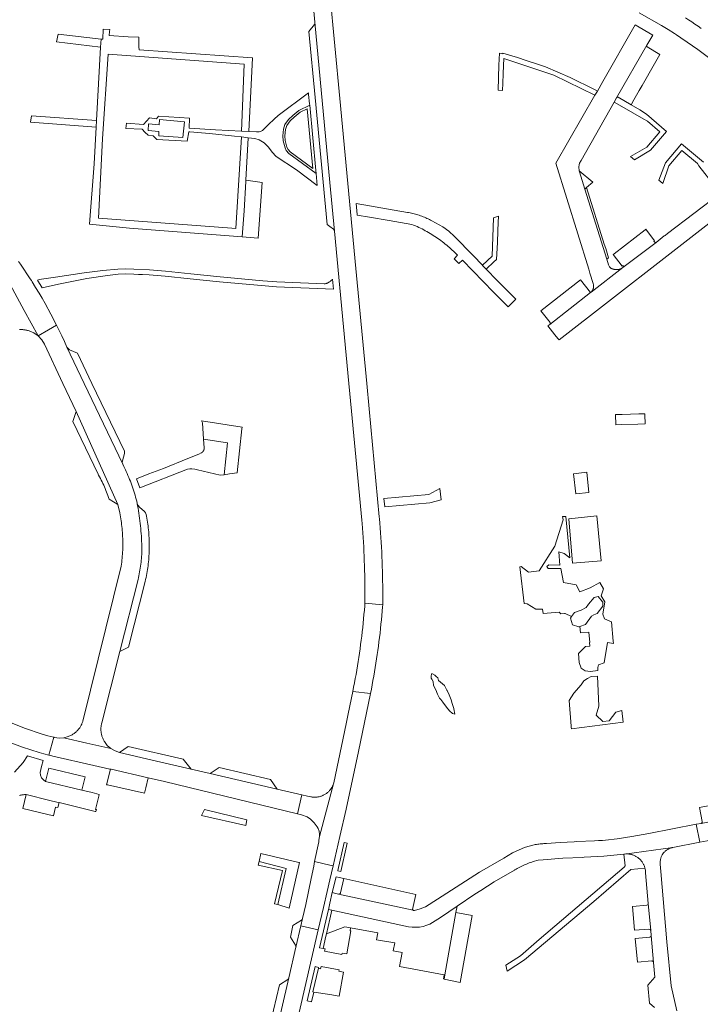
# Model space of a CAD drawing. Extents: x 152825 to 164088, y 457113 to 463005.
# Tile 350 of 364: x 162403 to 162615, y 460806 to 461113. Entities that reach past the tile are written whole.
import ezdxf

# ---------------------------------------------------------------- set-up
doc = ezdxf.new("R2010")
doc.units = 0
doc.header["$LTSCALE"] = 0.5
for name, color, linetype, lineweight in [('B-PV-VH-GESLOTENVERHARDING_ASFALT-GV', 251, 'CONTINUOUS', 18), ('B-PV-VH-GESLOTENVERHARDING_BETON-GV', 251, 'CONTINUOUS', 18), ('B-PV-VH-GESLOTENVERHARDING_KUNSTSTOF-GV', 251, 'CONTINUOUS', 18), ('B-PV-VH-ONVERHARD_ZAND-GV', 251, 'CONTINUOUS', 18), ('B-PV-VH-OPENVERHARDING_BETONSTRAATSTEEN-GV', 251, 'CONTINUOUS', 18), ('B-PV-VH-OPENVERHARDING_STRAATBAKSTEEN-GV', 251, 'CONTINUOUS', 18)]:
    doc.layers.add(name, color=color, linetype=linetype, lineweight=lineweight)

msp = doc.modelspace()

# ---------------------------------------------------------------- linework, layer by layer
at = {"layer": 'B-PV-VH-GESLOTENVERHARDING_ASFALT-GV', "flags": 128}
for points in [[(162596.424, 461115.594), (162603.41, 461111.619), (162605.436, 461110.382), (162607.445, 461109.118), (162608.051, 461108.725), (162609.438, 461107.825), (162611.412, 461106.506), (162614.684, 461104.207), (162619.293, 461100.773)], [(162615.763, 461110.772), (162614.792, 461111.442), (162613.815, 461112.105), (162612.835, 461112.762), (162611.85, 461113.413), (162610.86, 461114.056)], [(162400.292, 461030.888), (162404.744, 461022.818), (162409.054, 461014.872), (162412.244, 461016.753), (162414.811, 461018.267), (162413.059, 461021.664), (162411.221, 461025.014), (162410.305, 461026.61), (162409.37, 461028.195), (162408.277, 461029.991), (162407.159, 461031.772), (162406.943, 461032.108), (162406.569, 461032.688), (162405.973, 461033.6), (162405.369, 461034.507), (162404.76, 461035.409), (162404.143, 461036.308), (162403.52, 461037.201), (162402.89, 461038.09)], [(162403.236, 461016.824), (162403.488, 461016.838), (162403.74, 461016.845), (162403.993, 461016.843), (162404.245, 461016.833), (162404.497, 461016.816), (162404.748, 461016.79), (162404.999, 461016.757), (162405.247, 461016.715), (162405.495, 461016.666), (162405.741, 461016.609), (162405.985, 461016.544), (162406.227, 461016.471), (162407.723, 461015.817), (162409.054, 461014.872), (162404.744, 461022.818), (162400.292, 461030.888)], [(162399.167, 460888.533), (162404.208, 460886.612), (162409.35, 460884.979), (162410.869, 460884.557), (162412.395, 460884.16), (162413.927, 460889.73), (162412.098, 460890.218), (162410.278, 460890.74), (162404.779, 460892.583), (162399.411, 460894.778)], [(162403.214, 460871.564), (162403.469, 460871.629), (162403.726, 460871.687), (162403.985, 460871.737), (162404.245, 460871.778), (162404.506, 460871.813), (162404.768, 460871.839), (162405.031, 460871.857), (162405.294, 460871.867), (162412.716, 460870.062), (162414.861, 460869.541), (162415.574, 460869.368), (162426.82, 460866.633), (162427.061, 460866.574), (162427.202, 460867.17), (162426.965, 460867.235), (162427.965, 460871.344), (162428.106, 460871.925), (162425.878, 460872.466), (162422.7, 460873.238), (162411.405, 460875.984), (162410.679, 460876.457), (162410.124, 460877.121), (162409.791, 460877.921), (162409.712, 460878.783), (162410.155, 460880.607), (162410.608, 460882.473), (162405.786, 460883.905), (162404.351, 460881.819), (162401.719, 460878.861)]]:
    msp.add_lwpolyline(points, dxfattribs=at)
for points in [[(162415.647, 461016.566), (162414.811, 461018.267), (162412.244, 461016.753), (162409.054, 461014.872), (162410.165, 461013.677), (162411.009, 461012.28), (162416.809, 461000), (162420.941, 460991.352), (162433.91, 460962.257), (162434.476, 460959.755), (162434.921, 460957.229), (162434.996, 460956.708), (162435.078, 460956.091), (162435.151, 460955.473), (162435.217, 460954.855), (162435.275, 460954.235), (162435.324, 460953.615), (162435.366, 460952.994), (162435.4, 460952.373), (162435.426, 460951.751), (162435.443, 460951.129), (162435.453, 460950.507), (162435.455, 460949.885), (162435.448, 460949.263), (162435.434, 460948.641), (162435.412, 460948.019), (162435.382, 460947.397), (162435.344, 460946.776), (162435.297, 460946.156), (162435.243, 460945.536), (162435.181, 460944.917), (162435.111, 460944.299), (162435.033, 460943.681), (162434.947, 460943.065), (162423.002, 460894.719), (162422.992, 460894.686), (162422.912, 460894.453), (162422.826, 460894.224), (162422.732, 460893.997), (162422.63, 460893.773), (162422.522, 460893.553), (162422.406, 460893.336), (162422.283, 460893.123), (162422.154, 460892.915), (162422.017, 460892.71), (162421.874, 460892.51), (162421.725, 460892.315), (162421.57, 460892.125), (162421.408, 460891.94), (162421.24, 460891.761), (162421.067, 460891.587), (162420.888, 460891.418), (162420.703, 460891.256), (162420.514, 460891.1), (162420.319, 460890.95), (162420.12, 460890.806), (162419.916, 460890.669), (162419.708, 460890.539), (162418.41, 460889.924), (162417.019, 460889.567), (162424.214, 460887.919), (162431.737, 460886.195), (162430.616, 460887.183), (162429.715, 460888.375), (162429.624, 460888.529), (162429.506, 460888.742), (162429.394, 460888.96), (162429.291, 460889.18), (162429.194, 460889.404), (162429.105, 460889.631), (162429.023, 460889.861), (162428.949, 460890.093), (162428.882, 460890.328), (162428.823, 460890.565), (162428.772, 460890.803), (162428.729, 460891.043), (162428.694, 460891.285), (162428.667, 460891.527), (162428.647, 460891.77), (162428.636, 460892.014), (162428.633, 460892.258), (162428.637, 460892.501), (162428.65, 460892.745), (162428.67, 460892.988), (162428.699, 460893.23), (162428.735, 460893.472), (162428.78, 460893.711), (162428.832, 460893.95), (162428.892, 460894.186), (162434.527, 460916.49), (162440.19, 460938.905), (162440.325, 460939.496), (162440.453, 460940.089), (162440.573, 460940.683), (162440.685, 460941.279), (162440.788, 460941.876), (162440.885, 460942.474), (162440.973, 460943.074), (162441.053, 460943.675), (162441.125, 460944.277), (162441.19, 460944.88), (162441.246, 460945.483), (162441.295, 460946.087), (162441.335, 460946.692), (162441.368, 460947.298), (162441.384, 460947.68), (162441.379, 460948.476), (162441.366, 460949.273), (162441.345, 460950.069), (162441.316, 460950.865), (162441.279, 460951.66), (162441.234, 460952.455), (162441.181, 460953.25), (162441.121, 460954.044), (162441.052, 460954.837), (162440.975, 460955.63), (162440.89, 460956.422), (162440.797, 460957.213), (162440.697, 460958.003), (162440.588, 460958.792), (162440.472, 460959.58), (162440.347, 460960.366), (162440.215, 460961.151), (162440.075, 460961.935), (162439.937, 460962.664), (162439.782, 460963.3), (162439.619, 460963.933), (162439.449, 460964.565), (162439.271, 460965.194), (162439.085, 460965.821), (162438.892, 460966.446), (162438.691, 460967.069), (162438.482, 460967.689), (162438.266, 460968.306), (162438.042, 460968.921), (162437.811, 460969.533), (162437.572, 460970.142), (162437.326, 460970.748), (162437.072, 460971.351), (162436.811, 460971.951), (162436.543, 460972.548), (162436.268, 460973.141), (162435.985, 460973.731), (162435.777, 460974.153), (162435.435, 460974.86), (162423.455, 461000), (162418.034, 461011.377), (162417.259, 461013.121), (162416.461, 461014.855)], [(162512.686, 460903.406), (162507.157, 460904.049), (162505.735, 460897.032), (162505.068, 460893.876), (162501.187, 460875.519), (162501.112, 460875.164), (162496.724, 460858.828), (162496.613, 460857.61), (162496.52, 460857.156), (162495.257, 460851), (162500, 460849.899), (162501.016, 460849.663), (162503.109, 460858.825), (162505.047, 460867.309), (162508.952, 460885.339)], [(162456.788, 460879.809), (162444.605, 460882.63), (162434.451, 460884.981), (162433.033, 460885.451), (162431.737, 460886.195), (162424.214, 460887.919), (162417.019, 460889.567), (162415.586, 460889.481), (162414.162, 460889.67), (162414.044, 460889.7), (162413.927, 460889.73), (162412.395, 460884.16), (162413.041, 460884), (162413.689, 460883.845), (162426.418, 460880.959), (162431.383, 460879.834), (162431.645, 460879.774), (162431.784, 460879.743), (162443.356, 460877.119), (162448.483, 460875.901), (162448.494, 460875.899), (162489.905, 460865.811), (162491.309, 460871.813), (162483.62, 460873.597), (162462.708, 460878.438)], [(162501.112, 460875.164), (162501.042, 460874.971), (162500.959, 460874.766), (162500.869, 460874.564), (162500.771, 460874.366), (162500.666, 460874.171), (162500.555, 460873.98), (162500.436, 460873.793), (162500.311, 460873.611), (162500.179, 460873.433), (162500.041, 460873.26), (162500, 460873.212), (162499.897, 460873.092), (162499.747, 460872.929), (162499.591, 460872.773), (162499.43, 460872.621), (162499.263, 460872.476), (162499.091, 460872.337), (162498.914, 460872.204), (162498.733, 460872.078), (162498.547, 460871.958), (162498.356, 460871.845), (162498.162, 460871.739), (162497.964, 460871.64), (162497.763, 460871.549), (162497.558, 460871.464), (162497.351, 460871.387), (162497.141, 460871.318), (162496.928, 460871.257), (162496.714, 460871.203), (162496.497, 460871.157), (162496.28, 460871.118), (162496.06, 460871.088), (162495.84, 460871.065), (162495.62, 460871.051), (162495.398, 460871.044), (162495.177, 460871.046), (162494.956, 460871.055), (162494.736, 460871.073), (162494.516, 460871.098), (162494.297, 460871.132), (162494.08, 460871.173), (162493.079, 460871.404), (162491.309, 460871.813), (162489.905, 460865.811), (162491.148, 460865.508), (162492.889, 460864.927), (162493.926, 460864.233), (162495.107, 460863.01), (162496.083, 460861.788), (162496.31, 460861.262), (162496.648, 460860.48), (162496.774, 460859.38), (162496.724, 460858.828)], [(162544.318, 460834.175), (162539.297, 460835.045), (162535.85, 460815.655), (162535.614, 460814.328), (162540.617, 460813.302)]]:
    msp.add_lwpolyline(points, close=True, dxfattribs=at)
at = {"layer": 'B-PV-VH-GESLOTENVERHARDING_BETON-GV', "flags": 128}
msp.add_lwpolyline([(162580.734, 460966.057), (162580.136, 460972.343), (162575.986, 460971.863), (162576.675, 460965.637)], close=True, dxfattribs=at)
at = {"layer": 'B-PV-VH-GESLOTENVERHARDING_KUNSTSTOF-GV', "flags": 128}
msp.add_lwpolyline([(162575.683, 460943.983), (162584.533, 460944.791), (162583.207, 460958.766), (162574.472, 460957.868)], close=True, dxfattribs=at)
at = {"layer": 'B-PV-VH-ONVERHARD_ZAND-GV', "flags": 128}
for points in [[(162473.266, 461099.591), (162430.894, 461102.672), (162429.101, 461076.374), (162427.904, 461051.554), (162469.417, 461048.452), (162470.699, 461048.369), (162472.415, 461076.9), (162470.281, 461077.141), (162462.46, 461077.997), (162456.347, 461078.524), (162455.993, 461078.495), (162455.531, 461075.579), (162446.073, 461076.084), (162444.868, 461077.25), (162443.321, 461077.415), (162442.321, 461078.36), (162441.512, 461079.289), (162436.445, 461079.579), (162436.596, 461081.244), (162441.898, 461080.821), (162443.818, 461082.835), (162445.953, 461082.596), (162446.588, 461083.361), (162456.252, 461082.738), (162456.113, 461079.644), (162464.348, 461079.083), (162472.482, 461078.702)], [(162495.748, 461065.5), (162495.671, 461066.435), (162493.708, 461086.82), (162490.377, 461085.161), (162488.415, 461083.559), (162487.117, 461082.395), (162485.993, 461080.75), (162485.548, 461079.322), (162485.338, 461077.26), (162485.438, 461075.712), (162486.023, 461073.487), (162486.419, 461072.676), (162487.198, 461071.761)], [(162494.689, 461067.076), (162487.641, 461072.238), (162486.964, 461073.033), (162486.632, 461073.713), (162486.079, 461075.816), (162485.986, 461077.248), (162486.184, 461079.192), (162486.581, 461080.465), (162487.607, 461081.966), (162488.835, 461083.068), (162490.73, 461084.615), (162492.896, 461085.694)], [(162581.948, 461062.815), (162577.732, 461066.363), (162577.794, 461066.07), (162579.487, 461060.653), (162579.997, 461061.101)], [(162472.624, 461045.778), (162477.663, 461045.392), (162478.934, 461062.715), (162473.8, 461063.44), (162473.774, 461062.975), (162473.27, 461053.847)], [(162585.551, 461043.501), (162579.997, 461061.101), (162579.487, 461060.653), (162586.325, 461038.772), (162586.908, 461039.201), (162585.982, 461042.134)], [(162500.204, 461031.935), (162500.156, 461031.895), (162500.015, 461031.789), (162500, 461031.778), (162499.87, 461031.69), (162499.72, 461031.597), (162499.566, 461031.511), (162499.409, 461031.432), (162499.248, 461031.361), (162499.084, 461031.297), (162498.917, 461031.24), (162498.747, 461031.191), (162498.576, 461031.15), (162498.403, 461031.117), (162498.229, 461031.091), (162483.467, 461031.701), (162479.109, 461032.082), (162477.934, 461032.185), (162465.771, 461033.249), (162456.637, 461034.196), (162448.795, 461035.061), (162443.731, 461035.467), (162438.923, 461035.669), (162436.395, 461035.748), (162433.874, 461035.648), (162429.234, 461035.241), (162423.445, 461034.498), (162414.497, 461033.157), (162409.393, 461032.437), (162408.835, 461032.259), (162410.311, 461029.865), (162415.431, 461031.03), (162424.235, 461032.755), (162430.713, 461033.733), (162433.993, 461034.107), (162436.402, 461034.203), (162438.867, 461034.126), (162440.378, 461034.063), (162441.625, 461034.01), (162443.637, 461033.925), (162448.648, 461033.523), (162456.473, 461032.661), (162465.624, 461031.712), (162483.368, 461030.16), (162501.182, 461029.426), (162500.82, 461032.564), (162500.78, 461032.514), (162500.667, 461032.379), (162500.548, 461032.249), (162500.423, 461032.125), (162500.292, 461032.007)], [(162534.69, 460963.741), (162534.272, 460967.296), (162530.856, 460965.378), (162516.855, 460964.197), (162517.103, 460961.556), (162531.166, 460962.808)], [(162584.555, 460933.785), (162585.268, 460936.009), (162585.263, 460936.008), (162584.16, 460937.976), (162581.143, 460936.34), (162577.893, 460935.097), (162576.822, 460937.293), (162572.872, 460937.968), (162571.971, 460942.325), (162568.061, 460942.311), (162567.597, 460942.954), (162568.236, 460943.523), (162568.262, 460943.51), (162571.641, 460943.44), (162571.348, 460947.515), (162573.049, 460947.027), (162574.804, 460945.657), (162573.597, 460958.554), (162572.551, 460958.6), (162572.748, 460957.498), (162570.102, 460949.321), (162570.106, 460949.325), (162565.237, 460941.624), (162561.899, 460941.242), (162559.646, 460942.956), (162559.171, 460942.913), (162560.586, 460931.427), (162561.467, 460931.3), (162564.168, 460929.624), (162566.278, 460929.677), (162566.473, 460928.295), (162571.466, 460928.753), (162572.032, 460928.224), (162573.151, 460928.281), (162573.235, 460928.286), (162573.398, 460928.294), (162575.357, 460927.402), (162576.239, 460928.604), (162578.324, 460929.351), (162579.89, 460930.216), (162580.587, 460931.255), (162582.341, 460933.261), (162583.599, 460933.601), (162584.995, 460931.954), (162585.059, 460931.963), (162585.077, 460930.61), (162583.3, 460928.299), (162582.332, 460927.94), (162581.596, 460927.467), (162579.737, 460924.886), (162577.923, 460924.243), (162578.118, 460922.31), (162580.695, 460922.55), (162580.998, 460919.298), (162580.908, 460919.29), (162581.014, 460918.157), (162579.666, 460918.047), (162577.507, 460915.802), (162577.705, 460913.085), (162578.378, 460911.254), (162579.617, 460910.44), (162581.272, 460910.288), (162583.538, 460910.507), (162583.522, 460911.484), (162583.762, 460912.3), (162585.551, 460912.949), (162586.499, 460919.286), (162588.401, 460918.97), (162588.31, 460919.7), (162587.758, 460925.74), (162585.581, 460926.653), (162585.11, 460928.164), (162585.698, 460931.934)], [(162575.357, 460927.402), (162574.965, 460926.867), (162575.683, 460924.822), (162577.658, 460924.148), (162577.923, 460924.243), (162579.737, 460924.886), (162581.596, 460927.467), (162582.332, 460927.94), (162583.3, 460928.299), (162585.077, 460930.61), (162585.059, 460931.963), (162584.995, 460931.954), (162583.599, 460933.601), (162582.341, 460933.261), (162580.587, 460931.255), (162579.89, 460930.216), (162578.324, 460929.351), (162576.239, 460928.604)], [(162583.872, 460899.449), (162583.386, 460908.734), (162581.475, 460908.667), (162580.351, 460908.042), (162579.136, 460907.279), (162578.32, 460906.04), (162576.069, 460903.524), (162574.569, 460901.185), (162575.237, 460893.158), (162575.273, 460892.894), (162575.344, 460892.372), (162591.467, 460894.466), (162591.015, 460898.079), (162589.13, 460897.536), (162587.07, 460894.908), (162585.121, 460894.638), (162583, 460896.595)], [(162459.964, 460865.314), (162473.757, 460862.202), (162474.112, 460864.028), (162460.869, 460867.18)], [(162505.429, 460856.749), (162504.508, 460856.911), (162502.496, 460848.152), (162502.478, 460848.075), (162503.388, 460847.876), (162505.206, 460855.78)], [(162490.301, 460850.703), (162478.512, 460853.503), (162477.929, 460850.95), (162486.349, 460848.804), (162483.74, 460837.615), (162487.322, 460836.496), (162490.584, 460850.652)], [(162486.349, 460848.804), (162477.929, 460850.95), (162477.68, 460849.863), (162485.265, 460848.14), (162482.754, 460837.845), (162483.74, 460837.615)], [(162502.948, 460845.964), (162501.933, 460846.199), (162500.769, 460841.297), (162501.818, 460841.051), (162502.739, 460840.835), (162502.802, 460840.828), (162502.865, 460840.828), (162502.928, 460840.837), (162502.989, 460840.854), (162503.047, 460840.878), (162503.102, 460840.909), (162503.153, 460840.947), (162503.198, 460840.991), (162503.238, 460841.04), (162503.271, 460841.094), (162503.297, 460841.152), (162503.315, 460841.213), (162503.322, 460841.247), (162504.316, 460845.648)], [(162498.761, 460827.724), (162498.928, 460828.44), (162500, 460833.049), (162500.651, 460835.843), (162499.568, 460836.078), (162496.77, 460824.116), (162497.868, 460823.89)], [(162495.049, 460810.285), (162494.713, 460810.337), (162496.426, 460817.694), (162496.493, 460817.981), (162495.42, 460818.279), (162492.975, 460807.545), (162494.301, 460807.289)]]:
    msp.add_lwpolyline(points, close=True, dxfattribs=at)
at = {"layer": 'B-PV-VH-OPENVERHARDING_BETONSTRAATSTEEN-GV', "flags": 128}
for points in [[(162493.916, 461127.596), (162495.354, 461112.676), (162500, 461062.753), (162501.418, 461047.516), (162505.945, 461000), (162506.761, 460991.435), (162509.96, 460957.375), (162510.039, 460956.434), (162510.154, 460954.971), (162510.262, 460953.508), (162510.362, 460952.043), (162510.454, 460950.579), (162510.538, 460949.114), (162510.613, 460947.648), (162510.681, 460946.182), (162510.741, 460944.716), (162510.793, 460943.249), (162510.837, 460941.783), (162510.873, 460940.315), (162510.901, 460938.848), (162510.92, 460937.381), (162510.932, 460935.913), (162510.936, 460934.446), (162510.932, 460932.979), (162510.92, 460931.511), (162516.469, 460931.032), (162516.481, 460932.532), (162516.485, 460934.031), (162516.481, 460935.531), (162516.469, 460937.031), (162516.449, 460938.53), (162516.422, 460940.03), (162516.385, 460941.529), (162516.342, 460943.028), (162516.29, 460944.527), (162516.23, 460946.025), (162516.162, 460947.523), (162516.086, 460949.021), (162516.002, 460950.519), (162515.91, 460952.015), (162515.81, 460953.512), (162515.703, 460955.008), (162515.587, 460956.503), (162515.478, 460957.821), (162515.413, 460958.453), (162512.288, 460992.104), (162511.538, 461000), (162508.129, 461035.898), (162503.083, 461088.941), (162500, 461121.826)], [(162616.45, 461069.017), (162609.58, 461074.752), (162604.591, 461068.832), (162602.577, 461063.445), (162603.787, 461062.429), (162605.716, 461067.885), (162609.764, 461072.689), (162614.557, 461068.585), (162615.06, 461067.937), (162619.926, 461061.673)], [(162608.123, 460804.405), (162606.359, 460812.273), (162605.096, 460825.917), (162603.13, 460847.919), (162602.928, 460850.157), (162602.927, 460850.881), (162603.029, 460851.597), (162603.155, 460852.02), (162603.314, 460852.431), (162603.64, 460853.071), (162604.043, 460853.666), (162604.093, 460853.73), (162604.146, 460853.792), (162604.256, 460853.916), (162604.39, 460854.057), (162604.53, 460854.192), (162604.676, 460854.32), (162604.826, 460854.443), (162604.981, 460854.56), (162605.141, 460854.67), (162605.306, 460854.773), (162605.475, 460854.869), (162605.647, 460854.959), (162605.823, 460855.041), (162606.002, 460855.116), (162606.184, 460855.183), (162606.369, 460855.244), (162606.556, 460855.296), (162606.745, 460855.34), (162606.936, 460855.377), (162591.857, 460853.33), (162592.309, 460853.361), (162592.763, 460853.359), (162592.946, 460853.348), (162593.162, 460853.328), (162593.378, 460853.299), (162593.593, 460853.263), (162593.806, 460853.219), (162594.017, 460853.167), (162594.227, 460853.108), (162594.433, 460853.04), (162594.638, 460852.965), (162594.839, 460852.883), (162595.038, 460852.793), (162595.232, 460852.697), (162595.424, 460852.593), (162595.611, 460852.482), (162595.794, 460852.364), (162595.972, 460852.24), (162596.146, 460852.109), (162596.315, 460851.972), (162596.479, 460851.828), (162596.637, 460851.679), (162596.79, 460851.524), (162596.937, 460851.364), (162597.078, 460851.198), (162597.213, 460851.027), (162597.342, 460850.852), (162597.464, 460850.671), (162597.579, 460850.487), (162597.687, 460850.298), (162597.789, 460850.105), (162597.883, 460849.909), (162597.97, 460849.71), (162598.049, 460849.507), (162598.122, 460849.302), (162598.186, 460849.094), (162598.234, 460848.876), (162598.357, 460848.31), (162598.42, 460847.51), (162599.277, 460837.903), (162600.031, 460829.471), (162600.198, 460827.947), (162600.9, 460819.468), (162601.314, 460814.939), (162599.122, 460812.451), (162599.59, 460806.802), (162601.213, 460805.452)]]:
    msp.add_lwpolyline(points, dxfattribs=at)
for points in [[(162472.624, 461045.778), (162473.27, 461053.847), (162473.774, 461062.975), (162473.8, 461063.44), (162474.531, 461076.66), (162472.415, 461076.9), (162470.699, 461048.369), (162469.417, 461048.452), (162427.904, 461051.554), (162429.101, 461076.374), (162430.894, 461102.672), (162473.266, 461099.591), (162472.482, 461078.702), (162474.699, 461078.598), (162475.933, 461101.543), (162440.505, 461104.114), (162440.491, 461104.963), (162440.441, 461108.01), (162437.152, 461108.122), (162431.23, 461108.577), (162431.32, 461109.751), (162431.37, 461110.401), (162429.334, 461110.539), (162429.188, 461107.356), (162428.667, 461107.42), (162428.531, 461104.95), (162427.268, 461081.987), (162427.154, 461079.918), (162426.526, 461068.497), (162425.046, 461049.737), (162437.508, 461048.475)], [(162500, 461062.753), (162495.354, 461112.676), (162495.3, 461112.317), (162495.16, 461111.983), (162493.494, 461109.756), (162495.46, 461089.26), (162499.207, 461049.658), (162500, 461049.024), (162501.127, 461048.124), (162501.351, 461047.858), (162501.418, 461047.516)], [(162600.63, 461108.65), (162595.197, 461111.853), (162585.109, 461094.224), (162583.386, 461091.213), (162582.638, 461089.928), (162570.458, 461068.772), (162580.713, 461035.683), (162581.084, 461034.484), (162582.086, 461031.233), (162582.129, 461031.095), (162582.165, 461030.955), (162582.192, 461030.814), (162582.212, 461030.671), (162582.224, 461030.527), (162582.228, 461030.383), (162582.224, 461030.238), (162582.212, 461030.095), (162582.191, 461029.952), (162582.163, 461029.81), (162582.128, 461029.67), (162582.084, 461029.533), (162582.033, 461029.398), (162581.975, 461029.266), (162581.909, 461029.137), (162581.837, 461029.012), (162581.757, 461028.892), (162581.671, 461028.776), (162581.579, 461028.665), (162581.48, 461028.56), (162581.459, 461028.538), (162591.336, 461036.172), (162591.202, 461036.081), (162591.062, 461035.994), (162590.917, 461035.915), (162590.769, 461035.842), (162590.617, 461035.777), (162590.462, 461035.719), (162590.305, 461035.669), (162590.145, 461035.626), (162589.984, 461035.592), (162589.821, 461035.565), (162589.657, 461035.546), (162589.492, 461035.535), (162589.327, 461035.532), (162589.162, 461035.536), (162588.998, 461035.549), (162588.834, 461035.57), (162588.671, 461035.599), (162588.51, 461035.636), (162588.351, 461035.68), (162588.194, 461035.732), (162588.04, 461035.792), (162587.889, 461035.859), (162587.742, 461035.933), (162587.191, 461036.419), (162586.856, 461037.073), (162586.325, 461038.772), (162579.487, 461060.653), (162577.794, 461066.07), (162577.732, 461066.363), (162577.644, 461067.557), (162577.75, 461068.202), (162577.838, 461068.739), (162578.317, 461069.586), (162588.581, 461087.765), (162589.34, 461089.103), (162598.783, 461105.493)], [(162428.667, 461107.42), (162415.286, 461108.942), (162414.804, 461106.587), (162428.531, 461104.95)], [(162589.34, 461089.103), (162589.572, 461089.299), (162589.874, 461089.272), (162593.885, 461086.953), (162594.739, 461088.437), (162596.461, 461091.412), (162597.348, 461092.943), (162601.233, 461099.672), (162602.914, 461102.582), (162598.942, 461104.96), (162598.752, 461105.194), (162598.783, 461105.493)], [(162558.497, 461101.7), (162553.912, 461103.003), (162553.89, 461102.859), (162552.864, 461102.992), (162552.718, 461099.256), (162552.435, 461091.472), (162553.843, 461091.407), (162553.913, 461093.676), (162554.013, 461096.557), (162554.102, 461099.142), (162554.194, 461101.35), (162569.813, 461096.151), (162582.638, 461089.928), (162583.386, 461091.213), (162582.456, 461091.688), (162574.924, 461095.43), (162567.259, 461098.728), (162564.687, 461099.6), (162561.206, 461100.781)], [(162493.336, 461090.656), (162493.335, 461090.664), (162483.848, 461083.642), (162482.649, 461082.495), (162480.866, 461080.789), (162479.036, 461078.937), (162478.401, 461078.569), (162477.989, 461078.497), (162477.134, 461078.484), (162474.699, 461078.598), (162472.482, 461078.702), (162464.348, 461079.083), (162456.113, 461079.644), (162456.252, 461082.738), (162446.588, 461083.361), (162445.953, 461082.596), (162443.818, 461082.835), (162441.898, 461080.821), (162436.596, 461081.244), (162436.445, 461079.579), (162441.512, 461079.289), (162442.321, 461078.36), (162443.321, 461077.415), (162444.868, 461077.25), (162446.073, 461076.084), (162455.531, 461075.579), (162455.993, 461078.495), (162456.347, 461078.524), (162462.46, 461077.997), (162470.281, 461077.141), (162472.415, 461076.9), (162474.531, 461076.66), (162476.629, 461076.422), (162477.94, 461076.022), (162479.5, 461075.105), (162480.882, 461073.762), (162482.043, 461072.198), (162483.307, 461070.825), (162489.59, 461066.703), (162496.052, 461061.79), (162495.748, 461065.5), (162487.198, 461071.761), (162486.419, 461072.676), (162486.023, 461073.487), (162485.438, 461075.712), (162485.338, 461077.26), (162485.548, 461079.322), (162485.993, 461080.75), (162487.117, 461082.395), (162488.415, 461083.559), (162490.377, 461085.161), (162493.708, 461086.82), (162493.672, 461087.189), (162493.387, 461090.118)], [(162589.874, 461089.272), (162589.572, 461089.299), (162589.34, 461089.103), (162588.581, 461087.765), (162590.99, 461086.38), (162597.862, 461082.448), (162598.99, 461081.803), (162602.906, 461078.486), (162598.85, 461073.688), (162593.77, 461070.84), (162594.996, 461069.811), (162599.972, 461072.739), (162604.978, 461078.659), (162598.731, 461083.967), (162596.599, 461085.339), (162593.885, 461086.953)], [(162407.028, 461083.501), (162406.726, 461081.514), (162427.154, 461079.918), (162427.268, 461081.987)], [(162454.644, 461081.592), (162454.148, 461076.701), (162446.636, 461077.305), (162446.696, 461078.601), (162443.32, 461078.87), (162443.49, 461080.97), (162446.806, 461080.705), (162446.896, 461082.356)], [(162626.523, 461056.448), (162623.39, 461060.576), (162621.693, 461059.288), (162605.267, 461046.823), (162604.481, 461046.226), (162604.225, 461046.03), (162602.992, 461045.082), (162601.689, 461044.022), (162591.336, 461036.172), (162581.459, 461028.538), (162581.251, 461028.376), (162568.57, 461018.472), (162567.985, 461018.011), (162570.176, 461015.244), (162571.103, 461014.034), (162571.456, 461013.612), (162586.854, 461025.613), (162605.043, 461039.754)], [(162508.153, 461056.155), (162508.46, 461052.732), (162508.477, 461052.558), (162512.327, 461051.878), (162518.478, 461050.841), (162525.599, 461049.643), (162526.118, 461049.428), (162526.647, 461049.2), (162527.174, 461048.964), (162527.697, 461048.721), (162528.217, 461048.471), (162528.733, 461048.214), (162529.246, 461047.949), (162529.755, 461047.678), (162530.26, 461047.399), (162530.761, 461047.114), (162531.258, 461046.821), (162531.751, 461046.522), (162532.24, 461046.216), (162532.725, 461045.903), (162533.205, 461045.584), (162533.681, 461045.257), (162534.152, 461044.925), (162534.619, 461044.585), (162535.081, 461044.24), (162535.538, 461043.888), (162535.99, 461043.529), (162536.437, 461043.165), (162536.878, 461042.794), (162537.315, 461042.417), (162537.747, 461042.034), (162538.173, 461041.645), (162538.593, 461041.251), (162539.009, 461040.85), (162539.418, 461040.444), (162539.822, 461040.032), (162538.71, 461038.95), (162540.21, 461037.41), (162541.32, 461038.49), (162551, 461028.56), (162555.54, 461023.9), (162556.111, 461024.459), (162557.4, 461025.72), (162557.97, 461026.28), (162556.482, 461027.8), (162552.181, 461032.198), (162548.757, 461035.699), (162547.616, 461036.875), (162547.607, 461036.884), (162544.621, 461039.954), (162538.849, 461045.867), (162537.114, 461047.484), (162535.205, 461048.89), (162531.786, 461050.753), (162531.41, 461050.958), (162531.031, 461051.155), (162530.648, 461051.346), (162530.262, 461051.529), (162529.872, 461051.705), (162529.479, 461051.874), (162529.082, 461052.036), (162528.683, 461052.19), (162528.282, 461052.336), (162527.877, 461052.475), (162527.47, 461052.606), (162527.06, 461052.73), (162526.648, 461052.846), (162526.235, 461052.954), (162525.819, 461053.055), (162525.401, 461053.148), (162524.982, 461053.233), (162524.561, 461053.31), (162524.196, 461053.37)], [(162552.221, 461043.96), (162552.355, 461047.594), (162552.453, 461050.266), (162552.53, 461052.209), (162551.032, 461051.66), (162550.562, 461039.758), (162547.607, 461036.884), (162547.616, 461036.875), (162548.757, 461035.699), (162551.135, 461037.969), (162551.924, 461038.743)], [(162601.186, 461044.551), (162598.53, 461048.12), (162598.296, 461047.94), (162588.59, 461040.447), (162588.342, 461040.256), (162591.096, 461036.635), (162591.325, 461036.819), (162591.393, 461036.727), (162591.485, 461036.437), (162591.336, 461036.172), (162601.689, 461044.022), (162601.29, 461044.053), (162601.001, 461044.33)], [(162581.251, 461028.376), (162578.12, 461032.31), (162565.77, 461022.687), (162568.645, 461019.029), (162568.712, 461018.736), (162568.57, 461018.472)], [(162418.821, 461010.502), (162418.034, 461011.377), (162423.455, 461000), (162435.435, 460974.86), (162435.297, 460975.387), (162435.349, 460975.929), (162435.994, 460978.193), (162436.032, 460978.553), (162435.939, 460978.902), (162425.815, 461000), (162421.3, 461009.51)], [(162433.91, 460962.257), (162420.941, 460991.352), (162419.919, 460988.138), (162427.773, 460971.763), (162427.918, 460971.503), (162428.198, 460970.986), (162428.472, 460970.466), (162428.739, 460969.941), (162428.998, 460969.413), (162429.251, 460968.882), (162429.496, 460968.347), (162429.733, 460967.809), (162429.964, 460967.267), (162430.187, 460966.723), (162430.402, 460966.175), (162430.611, 460965.625), (162430.811, 460965.072), (162431.005, 460964.516), (162431.19, 460963.958)], [(162598.222, 460990.114), (162598.21, 460990.61), (162596.279, 460990.549), (162591.105, 460990.35), (162589.031, 460990.32), (162589.05, 460989.66), (162589.1, 460987.86), (162589.12, 460987.16), (162591.004, 460987.211), (162595.961, 460987.346), (162598.264, 460987.409), (162598.31, 460987.41), (162598.29, 460987.96), (162598.23, 460989.77)], [(162472.635, 460986.428), (162460.035, 460988.347), (162460.314, 460987.762), (162460.646, 460982.695), (162468.084, 460981.565), (162467.038, 460971.598), (162468.729, 460971.822), (162471.117, 460972.138), (162472.565, 460985.942)], [(162468.084, 460981.565), (162460.646, 460982.695), (162460.822, 460980.01), (162460.824, 460979.98), (162460.825, 460979.949), (162460.825, 460979.919), (162460.825, 460979.889), (162460.824, 460979.859), (162460.823, 460979.828), (162460.822, 460979.798), (162460.82, 460979.768), (162460.817, 460979.738), (162460.814, 460979.707), (162460.81, 460979.677), (162460.806, 460979.648), (162460.801, 460979.617), (162460.796, 460979.588), (162460.79, 460979.558), (162460.784, 460979.528), (162460.777, 460979.499), (162460.77, 460979.469), (162460.762, 460979.44), (162460.754, 460979.411), (162460.745, 460979.382), (162460.736, 460979.353), (162460.726, 460979.324), (162460.715, 460979.296), (162460.705, 460979.268), (162460.693, 460979.24), (162460.681, 460979.212), (162460.669, 460979.184), (162460.656, 460979.157), (162460.643, 460979.129), (162460.63, 460979.102), (162460.615, 460979.076), (162460.601, 460979.049), (162460.586, 460979.023), (162460.57, 460978.997), (162460.554, 460978.971), (162460.538, 460978.945), (162460.521, 460978.92), (162460.504, 460978.895), (162460.486, 460978.871), (162460.468, 460978.847), (162460.449, 460978.823), (162460.43, 460978.799), (162460.411, 460978.776), (162460.391, 460978.753), (162460.371, 460978.73), (162460.35, 460978.708), (162460.329, 460978.686), (162460.308, 460978.665), (162460.286, 460978.643), (162460.264, 460978.623), (162460.242, 460978.602), (162460.219, 460978.582), (162460.196, 460978.563), (162460.172, 460978.543), (162460.149, 460978.525), (162460.124, 460978.506), (162460.1, 460978.488), (162460.075, 460978.471), (162460.05, 460978.454), (162460.025, 460978.437), (162459.999, 460978.421), (162459.974, 460978.405), (162459.947, 460978.39), (162459.921, 460978.375), (162459.112, 460978.047), (162455.702, 460976.663), (162448.118, 460973.585), (162443.574, 460971.828), (162439.743, 460970.346), (162440.764, 460967.503), (162455.666, 460973.322), (162456.342, 460973.407), (162457.023, 460973.423), (162457.902, 460973.339), (162458.761, 460973.136), (162465.815, 460971.436), (162467.038, 460971.598)], [(162440.196, 460962.027), (162439.937, 460962.664), (162440.075, 460961.935), (162440.215, 460961.151), (162440.347, 460960.366), (162440.472, 460959.58), (162440.588, 460958.792), (162440.697, 460958.003), (162440.797, 460957.213), (162440.89, 460956.422), (162440.975, 460955.63), (162441.052, 460954.837), (162441.121, 460954.044), (162441.181, 460953.25), (162441.234, 460952.455), (162441.279, 460951.66), (162441.316, 460950.865), (162441.345, 460950.069), (162441.366, 460949.273), (162441.379, 460948.476), (162441.384, 460947.68), (162441.368, 460947.298), (162441.335, 460946.692), (162441.295, 460946.087), (162441.246, 460945.483), (162441.19, 460944.88), (162441.125, 460944.277), (162441.053, 460943.675), (162440.973, 460943.074), (162440.885, 460942.474), (162440.788, 460941.876), (162440.685, 460941.279), (162440.573, 460940.683), (162440.453, 460940.089), (162440.325, 460939.496), (162440.19, 460938.905), (162434.527, 460916.49), (162437.25, 460917.868), (162442.423, 460938.341), (162442.562, 460938.946), (162442.694, 460939.553), (162442.817, 460940.161), (162442.933, 460940.771), (162443.041, 460941.383), (162443.141, 460941.996), (162443.233, 460942.61), (162443.317, 460943.225), (162443.393, 460943.841), (162443.461, 460944.458), (162443.521, 460945.076), (162443.574, 460945.695), (162443.618, 460946.314), (162443.654, 460946.934), (162443.683, 460947.554), (162443.684, 460947.59), (162443.703, 460948.208), (162443.715, 460948.827), (162443.718, 460949.446), (162443.714, 460950.064), (162443.701, 460950.683), (162443.681, 460951.301), (162443.652, 460951.919), (162443.616, 460952.536), (162443.571, 460953.153), (162443.519, 460953.77), (162443.459, 460954.386), (162443.39, 460955), (162443.314, 460955.614), (162443.23, 460956.227), (162443.138, 460956.839), (162443.038, 460957.449), (162442.93, 460958.058), (162442.814, 460958.666), (162442.713, 460959.163), (162442.519, 460959.705), (162442.178, 460960.169), (162440.648, 460961.51)], [(162516.469, 460931.032), (162510.92, 460931.511), (162510.855, 460930.666), (162510.746, 460929.326), (162510.628, 460927.987), (162510.503, 460926.648), (162510.369, 460925.311), (162510.228, 460923.974), (162510.079, 460922.637), (162509.922, 460921.302), (162509.756, 460919.968), (162509.583, 460918.635), (162509.402, 460917.303), (162509.213, 460915.972), (162509.016, 460914.642), (162508.812, 460913.313), (162508.599, 460911.985), (162508.378, 460910.659), (162508.15, 460909.334), (162507.913, 460908.011), (162507.669, 460906.689), (162507.417, 460905.368), (162507.157, 460904.049), (162512.686, 460903.406), (162512.948, 460904.743), (162513.201, 460906.081), (162513.447, 460907.421), (162513.685, 460908.762), (162513.916, 460910.105), (162514.138, 460911.449), (162514.352, 460912.794), (162514.559, 460914.14), (162514.758, 460915.488), (162514.948, 460916.837), (162515.131, 460918.187), (162515.306, 460919.538), (162515.473, 460920.889), (162515.632, 460922.242), (162515.783, 460923.596), (162515.926, 460924.951), (162516.061, 460926.306), (162516.188, 460927.663), (162516.307, 460929.02), (162516.418, 460930.377)], [(162537.203, 460902.93), (162537.167, 460903.006), (162536.542, 460904.312), (162536.476, 460904.437), (162535.742, 460905.834), (162533.84, 460907.394), (162533.634, 460908.256), (162533.168, 460908.66), (162532.704, 460909.063), (162531.783, 460909.574), (162531.703, 460909.338), (162531.586, 460908.865), (162531.605, 460908.175), (162531.803, 460907.807), (162532.193, 460907.085), (162532.267, 460905.893), (162533.063, 460904.555), (162533.531, 460903.16), (162534.002, 460902.35), (162534.226, 460901.963), (162534.597, 460901.457), (162535.198, 460900.634), (162536.411, 460899.132), (162537.287, 460897.973), (162537.307, 460897.946), (162538.219, 460897.157), (162538.906, 460896.889), (162538.651, 460898.617), (162538.64, 460898.695), (162538.164, 460900.281), (162537.766, 460901.454)], [(162454.228, 460882.903), (162437.139, 460886.86), (162434.451, 460884.981), (162444.605, 460882.63), (162456.788, 460879.809)], [(162423.704, 460877.368), (162412.409, 460880.114), (162411.405, 460875.984), (162422.7, 460873.238)], [(162481.505, 460876.588), (162465.492, 460880.295), (162462.708, 460878.438), (162483.62, 460873.597)], [(162443.356, 460877.119), (162431.784, 460879.743), (162431.645, 460879.774), (162430.381, 460874.95), (162430.682, 460874.882), (162442.254, 460872.258), (162442.637, 460873.949)], [(162412.716, 460870.062), (162405.294, 460871.867), (162404.248, 460867.566), (162411.67, 460865.761), (162413.858, 460865.229), (162414.508, 460867.966), (162415.203, 460867.801), (162415.574, 460869.368), (162414.861, 460869.541)], [(162656.829, 460870.887), (162643.51, 460868.262), (162641.2, 460867.807), (162634.674, 460866.521), (162633.909, 460866.418), (162633.802, 460866.397), (162615.778, 460862.88), (162614.177, 460862.615), (162615.282, 460856.994), (162621.02, 460858.105), (162636.122, 460861.02), (162639.017, 460861.618), (162654.22, 460864.58), (162658.013, 460865.308)], [(162632.916, 460868.883), (162632.47, 460871.21), (162615.21, 460867.86), (162616.08, 460863.46), (162616.033, 460863.116), (162615.778, 460862.88), (162633.802, 460866.397), (162633.75, 460866.395), (162633.689, 460866.401), (162633.629, 460866.415), (162633.572, 460866.437), (162633.518, 460866.465), (162633.468, 460866.501), (162633.424, 460866.543), (162633.385, 460866.59), (162633.352, 460866.642), (162633.327, 460866.697), (162633.309, 460866.756), (162633.299, 460866.816)], [(162502.739, 460840.835), (162501.818, 460841.051), (162500.769, 460841.297), (162500, 460837.967), (162499.641, 460836.413), (162499.639, 460836.382), (162499.629, 460836.339), (162499.568, 460836.078), (162500.651, 460835.843), (162524.5, 460830.673), (162525.653, 460830.515), (162526.817, 460830.479), (162527.977, 460830.565), (162529.123, 460830.772), (162530.24, 460831.097), (162531.137, 460831.454), (162534.52, 460833.567), (162539.661, 460837.044), (162545.218, 460840.802), (162547.023, 460841.977), (162551.174, 460844.624), (162557.512, 460848.285), (162557.642, 460848.366), (162558.028, 460848.598), (162558.418, 460848.823), (162558.812, 460849.042), (162559.21, 460849.253), (162559.611, 460849.458), (162560.016, 460849.655), (162560.424, 460849.845), (162560.836, 460850.028), (162561.251, 460850.203), (162561.669, 460850.371), (162562.089, 460850.532), (162562.513, 460850.685), (162562.939, 460850.83), (162563.368, 460850.968), (162564.921, 460851.377), (162566.517, 460851.55), (162572.627, 460852.025), (162578.75, 460852.267), (162579.284, 460852.328), (162585.395, 460852.637), (162591.633, 460853.299), (162591.857, 460853.33), (162606.936, 460855.377), (162615.282, 460856.994), (162614.177, 460862.615), (162599.46, 460859.77), (162594.131, 460858.741), (162589.598, 460858.013), (162585.972, 460857.676), (162585.026, 460857.588), (162583.749, 460857.523), (162582.472, 460857.482), (162577.037, 460857.19), (162576.144, 460857.165), (162571.828, 460856.959), (162567.519, 460856.637), (162567.129, 460856.602), (162566.74, 460856.566), (162566.349, 460856.546), (162565.959, 460856.519), (162565.57, 460856.483), (162565.181, 460856.439), (162564.793, 460856.387), (162564.407, 460856.328), (162564.021, 460856.26), (162563.637, 460856.185), (162563.255, 460856.102), (162562.875, 460856.011), (162562.496, 460855.912), (162562.12, 460855.806), (162561.746, 460855.692), (162561.374, 460855.57), (162561.005, 460855.441), (162560.664, 460855.314), (162559.913, 460855.04), (162556.964, 460853.728), (162554.186, 460852.083), (162546.622, 460847.683), (162533.515, 460839.285), (162529.774, 460836.897), (162528.113, 460836.211), (162526.387, 460835.714), (162526.367, 460835.709), (162526.305, 460835.7), (162526.241, 460835.699), (162526.178, 460835.706), (162526.117, 460835.72), (162526.058, 460835.742), (162526.001, 460835.772), (162525.972, 460835.792)], [(162554.821, 460818.669), (162555.246, 460816.832), (162560.673, 460820.338), (162582.255, 460838.536), (162593.809, 460848.498), (162598.234, 460848.876), (162598.186, 460849.094), (162598.122, 460849.302), (162598.049, 460849.507), (162597.97, 460849.71), (162597.883, 460849.909), (162597.789, 460850.105), (162597.687, 460850.298), (162597.579, 460850.487), (162597.464, 460850.671), (162597.342, 460850.852), (162597.213, 460851.027), (162597.078, 460851.198), (162596.937, 460851.364), (162596.79, 460851.524), (162596.637, 460851.679), (162596.479, 460851.828), (162596.315, 460851.972), (162596.146, 460852.109), (162595.972, 460852.24), (162595.794, 460852.364), (162595.611, 460852.482), (162595.424, 460852.593), (162595.232, 460852.697), (162595.038, 460852.793), (162594.839, 460852.883), (162594.638, 460852.965), (162594.433, 460853.04), (162594.227, 460853.108), (162594.017, 460853.167), (162593.806, 460853.219), (162593.593, 460853.263), (162593.378, 460853.299), (162593.162, 460853.328), (162592.946, 460853.348), (162592.763, 460853.359), (162592.309, 460853.361), (162591.857, 460853.33), (162591.633, 460853.299), (162592.066, 460849.642), (162591.754, 460849.198), (162565.209, 460826.667), (162559.426, 460821.585)], [(162499.16, 460841.674), (162500, 460845.29), (162501.016, 460849.663), (162500, 460849.899), (162495.257, 460851), (162494.951, 460849.507), (162494.159, 460845.645), (162492.514, 460837.617), (162491.498, 460833.266), (162490.984, 460830.983), (162496.383, 460829.723), (162498.002, 460836.689)], [(162526.823, 460840.715), (162504.316, 460845.648), (162503.322, 460841.247), (162503.315, 460841.213), (162503.297, 460841.152), (162503.271, 460841.094), (162503.238, 460841.04), (162503.198, 460840.991), (162503.153, 460840.947), (162503.102, 460840.909), (162503.047, 460840.878), (162502.989, 460840.854), (162502.928, 460840.837), (162502.865, 460840.828), (162502.802, 460840.828), (162502.739, 460840.835), (162525.972, 460835.792), (162525.95, 460835.808), (162525.903, 460835.851), (162525.862, 460835.899), (162525.827, 460835.952), (162525.799, 460836.009), (162525.779, 460836.069)], [(162539.297, 460835.045), (162539.661, 460837.044), (162534.52, 460833.567), (162531.137, 460831.454), (162530.24, 460831.097), (162529.123, 460830.772), (162527.977, 460830.565), (162526.817, 460830.479), (162525.653, 460830.515), (162524.5, 460830.673), (162500.651, 460835.843), (162500, 460833.049), (162498.928, 460828.44), (162504.675, 460830.598), (162506.448, 460830.279), (162514.956, 460828.746), (162514.571, 460826.612), (162520.205, 460825.596), (162519.765, 460823.155), (162522.539, 460822.655), (162521.739, 460818.217), (162535.657, 460815.708), (162535.416, 460814.374), (162535.614, 460814.328), (162535.85, 460815.655)], [(162600.031, 460829.471), (162599.277, 460837.903), (162599.154, 460837.526), (162598.807, 460837.333), (162594.339, 460837.01), (162595.005, 460829.556), (162599.451, 460829.934), (162599.824, 460829.806)], [(162480.633, 460786.2), (162476.783, 460769.552), (162476.099, 460766.558), (162472.508, 460752.382), (162474.948, 460751.815), (162478.23, 460751.054), (162496.383, 460829.723), (162490.984, 460830.983), (162489.423, 460824.246), (162487.244, 460814.776), (162482.367, 460793.624)], [(162490.984, 460830.983), (162491.498, 460833.266), (162491.357, 460832.96), (162491.122, 460832.718), (162488.507, 460831.038), (162487.702, 460827.438), (162489.334, 460824.944), (162489.45, 460824.604), (162489.423, 460824.246)], [(162600.9, 460819.468), (162600.198, 460827.947), (162600.042, 460827.583), (162599.695, 460827.392), (162595.211, 460827.038), (162595.882, 460819.589), (162600.378, 460819.976), (162600.416, 460819.975), (162600.48, 460819.967), (162600.542, 460819.951), (162600.602, 460819.928), (162600.658, 460819.897), (162600.71, 460819.86), (162600.757, 460819.817), (162600.799, 460819.767)], [(162482.367, 460793.624), (162487.244, 460814.776), (162487.085, 460814.465), (162486.846, 460814.21), (162484.269, 460812.591), (162480.608, 460796.699), (162482.213, 460794.314), (162482.338, 460793.98)]]:
    msp.add_lwpolyline(points, close=True, dxfattribs=at)
at = {"layer": 'B-PV-VH-OPENVERHARDING_STRAATBAKSTEEN-GV', "flags": 128}
for points in [[(162498.761, 460827.724), (162497.868, 460823.89), (162498.529, 460823.742), (162498.362, 460823.006), (162503.776, 460822), (162503.857, 460822.442), (162505.267, 460822.18), (162506.555, 460829.377), (162506.294, 460829.424), (162506.448, 460830.279), (162504.675, 460830.598), (162498.928, 460828.44)], [(162502.919, 460809.06), (162504.247, 460816.479), (162502.815, 460816.759), (162502.896, 460817.202), (162497.246, 460818.306), (162497.096, 460817.563), (162496.426, 460817.694), (162494.713, 460810.337), (162495.049, 460810.285), (162500, 460809.514)]]:
    msp.add_lwpolyline(points, close=True, dxfattribs=at)

doc.saveas('drawing.dxf')
